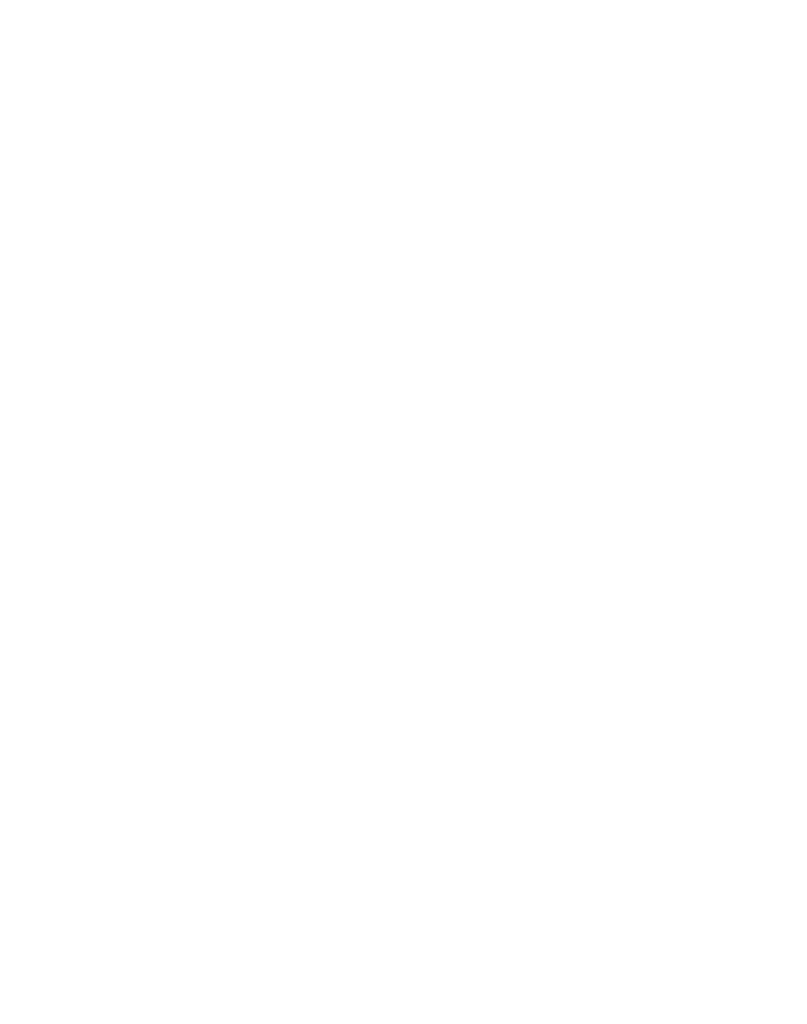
# Model space of a CAD drawing. Header units: millimetres. Extents: x 4747 to 1198744, y 17680 to 73179.
# Tile 376 of 377: x 143716 to 154720, y 42241 to 56368. Entities that reach past the tile are written whole.
import ezdxf

# ---------------------------------------------------------------- set-up
doc = ezdxf.new("R2010")
doc.units = ezdxf.units.MM
doc.layers.add('Beschriftung', color=7, linetype='Continuous', lineweight=9)
doc.styles.add('LBB3.5M1000', font='isocp.shx', dxfattribs={"height": 3.5})

msp = doc.modelspace()

# ---------------------------------------------------------------- texts
at = {"layer": 'Beschriftung', "attachment_point": 1, "style": 'LBB3.5M1000', "bg_fill": 2}
for s, insert, char_height, width in [('\\pi387.94;{\\fArial|b1|i0|c0|p34;SECTION\\L\\P\\pi383.65;\\fArial|b1|i1|c0|p34;\\lSCHNITT}', (94628.99696, 56293.05956), 150, 1682.9463594), ('\\pi1252.5;{\\fArial|b0|i0|c0|p34;(INSIDE)\\P\\pi1264.9;(INNEN)\\P\\pi1068;NOT TO SCALE\\P\\pi995.01;OHNE MASSSTAB}', (63838.00175, 49871.04459), 80, 2941.2407164)]:
    msp.add_mtext(s, dxfattribs=dict(at, insert=insert, char_height=char_height, width=width))
at = {"layer": 'Beschriftung', "insert": (6696.25551, 46621.91457), "char_height": 500, "width": 7399.7669481, "attachment_point": 1, "style": 'LBB3.5M1000'}
msp.add_mtext('\\pi2004.5;{\\fArial|b0|i0|c0|p34;TOP VIEW\\P\\pi1431.8;\\fArial|b0|i1|c0|p34;DRAUFSICHT\\P\\pi64.583;\\fArial|b0|i0|c0|p34;\\H0.6x;(SECTION THROUGH PUMP HOUSE)\\P\\pi330.31;\\fArial|b0|i1|c0|p34;(SCHNITT DURCH PUMPENHAUS)}', dxfattribs=at)

# ---------------------------------------------------------------- next in the draw order: texts
at = {"layer": 'Beschriftung', "attachment_point": 1, "style": 'LBB3.5M1000', "bg_fill": 2}
for s, insert, char_height, width in [('\\pi387.94;{\\fArial|b1|i0|c0|p34;SECTION\\L\\P\\pi383.65;\\fArial|b1|i1|c0|p34;\\lSCHNITT}', (105440.70077, 56293.05956), 150, 1682.9463594), ('\\pi1252.5;{\\fArial|b0|i0|c0|p34;(INSIDE)\\P\\pi1264.9;(INNEN)\\P\\pi1068;NOT TO SCALE\\P\\pi995.01;OHNE MASSSTAB}', (92974.50621, 49871.04459), 80, 2941.2407164)]:
    msp.add_mtext(s, dxfattribs=dict(at, insert=insert, char_height=char_height, width=width))

# ---------------------------------------------------------------- next in the draw order: texts
at = {"layer": 'Beschriftung', "insert": (130397.16082, 55966.96671), "char_height": 150, "width": 1440.2209898, "attachment_point": 1, "style": 'LBB3.5M1000'}
msp.add_mtext('\\pi211.48;{\\fArial|b0|i0|c0|p34;TOP VIEW\\P\\pi39.688;\\fArial|b0|i1|c0|p34;DRAUFSICHT}', dxfattribs=at)

doc.saveas('drawing.dxf')
